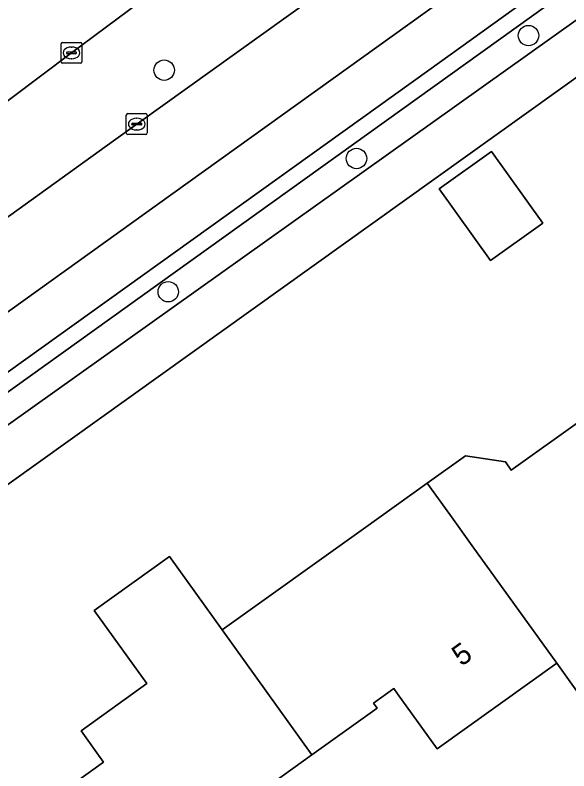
# Model space of a CAD drawing. Extents: x 158455 to 159797, y 387218 to 388672.
# Drawn here: x 159236.3 to 159262.83, y 387763.85 to 387800.09 of the extents above; entities that cross this region are included whole.
import ezdxf

# ---------------------------------------------------------------- set-up
doc = ezdxf.new("R2010")
doc.units = 0
for name, color, linetype in [('IMGEO_Berm_groen', 7, 'Continuous'), ('IMGEO_Boom', 7, 'Continuous'), ('IMGEO_Erf', 7, 'Continuous'), ('IMGEO_Groenvoorziening', 7, 'Continuous'), ('IMGEO_Kolk', 7, 'Continuous'), ('IMGEO_Muur', 7, 'Continuous'), ('IMGEO_Pand', 7, 'Continuous'), ('IMGEO_Pand_nummerreeks', 7, 'Continuous'), ('IMGEO_Rijbaan_lokaal_gesloten', 7, 'Continuous'), ('IMGEO_Voetpad_open', 7, 'Continuous')]:
    doc.layers.add(name, color=color, linetype=linetype)

msp = doc.modelspace()

# ---------------------------------------------------------------- linework, layer by layer
at = {"layer": 'IMGEO_Berm_groen'}
for points in [[(159259.925, 387807.634), (159270.371, 387815.125), (159280.691, 387822.526), (159297.206, 387834.328), (159294.287, 387838.368), (159278.694, 387827.124), (159267.608, 387819.082), (159261.561, 387814.696), (159250.763, 387806.969), (159246.695, 387804.016), (159238.999, 387798.281), (159224.257, 387787.184), (159209.504, 387776.112), (159201.915, 387770.417), (159204.04, 387767.381), (159206.931, 387769.424)], [(159211.04, 387772.323), (159212.048, 387773.054), (159217.149, 387776.687), (159231.446, 387787.171), (159241.009, 387794.063), (159259.925, 387807.634)]]:
    msp.add_lwpolyline(points, dxfattribs=at)
at = {"layer": 'IMGEO_Boom'}
for centre in [(159260.894, 387799.111), (159243.44, 387797.452), (159252.651, 387793.216), (159243.635, 387786.825)]:
    msp.add_circle(centre, 0.489, dxfattribs=at)
at = {"layer": 'IMGEO_Erf'}
for points in [[(159307.132, 387828.619), (159303.107, 387825.734), (159219.866, 387766.077), (159225.4, 387758.477)], [(159237.594, 387762.164), (159240.534, 387764.269), (159239.455, 387765.777), (159242.607, 387768.034), (159240.092, 387771.546), (159243.702, 387774.131), (159246.217, 387770.619), (159252.982, 387775.462), (159256.039, 387777.651), (159257.872, 387778.963), (159259.783, 387778.665), (159260.069, 387778.265), (159266.524, 387782.887)], [(159263.203, 387767.673), (159262.251, 387769.009), (159256.516, 387764.903), (159254.621, 387767.549), (159254.446, 387767.793), (159253.469, 387767.094), (159253.644, 387766.85), (159250.519, 387764.612), (159246.754, 387761.916)]]:
    msp.add_lwpolyline(points, dxfattribs=at)
msp.add_lwpolyline([(159259.08, 387788.324), (159256.616, 387791.765), (159259.115, 387793.555), (159261.579, 387790.114)], close=True, dxfattribs=at)
at = {"layer": 'IMGEO_Groenvoorziening'}
msp.add_lwpolyline([(159219.977, 387769.057), (159273.442, 387807.19), (159302.094, 387827.801), (159301.249, 387828.914), (159230.812, 387778.327), (159225.144, 387773.8)], close=True, dxfattribs=at)
at = {"layer": 'IMGEO_Kolk'}
for p, q in [((159238.573, 387798.781), (159239.425, 387798.781)), ((159238.498, 387797.855), (159238.498, 387798.707)), ((159238.986, 387798.561), (159239.011, 387798.561)), ((159239.499, 387798.707), (159239.499, 387797.855)), ((159238.757, 387798.275), (159238.757, 387798.287)), ((159239.195, 387798.238), (159238.797, 387798.238)), ((159238.8, 387798.324), (159239.198, 387798.324)), ((159239.241, 387798.287), (159239.241, 387798.275)), ((159239.425, 387797.781), (159238.573, 387797.781)), ((159239.009, 387798.001), (159238.984, 387798.001)), ((159241.624, 387794.44), (159241.624, 387795.292)), ((159241.699, 387795.366), (159242.551, 387795.366)), ((159242.625, 387795.292), (159242.625, 387794.44)), ((159241.883, 387794.86), (159241.883, 387794.872)), ((159242.321, 387794.823), (159241.923, 387794.823)), ((159241.926, 387794.909), (159242.324, 387794.909)), ((159242.112, 387795.146), (159242.137, 387795.146)), ((159242.367, 387794.872), (159242.367, 387794.86)), ((159242.135, 387794.586), (159242.11, 387794.586)), ((159242.551, 387794.366), (159241.699, 387794.366))]:
    msp.add_line(p, q, dxfattribs=at)
for points in [[(159238.573, 387798.781), (159239.425, 387798.781)], [(159238.498, 387797.855), (159238.498, 387798.707)], [(159239.499, 387798.707), (159239.499, 387797.855)], [(159239.425, 387797.781), (159238.573, 387797.781)], [(159241.624, 387794.44), (159241.624, 387795.292)], [(159241.699, 387795.366), (159242.551, 387795.366)], [(159242.625, 387795.292), (159242.625, 387794.44)], [(159242.551, 387794.366), (159241.699, 387794.366)]]:
    msp.add_lwpolyline(points, dxfattribs=at)
for centre, radius, start, end in [((159238.575, 387798.705), 0.0765, 91.552, 178.448), ((159238.575, 387798.705), 0.0765, 91.552, 178.448), ((159239.423, 387798.705), 0.0765, 1.552, 88.448), ((159239.423, 387798.705), 0.0765, 1.552, 88.448), ((159238.797, 387798.284), 0.0403, 85.8775, 175.7526), ((159238.794, 387798.274), 0.0366, 178.938, 274.7102), ((159239.198, 387798.281), 0.043, 264.8664, 352.4533), ((159239.202, 387798.286), 0.0386, 1.7309, 96.639), ((159238.575, 387797.857), 0.0765, 181.552, 268.448), ((159238.575, 387797.857), 0.0765, 181.552, 268.448), ((159239.423, 387797.857), 0.0765, 271.552, 358.448), ((159239.423, 387797.857), 0.0765, 271.552, 358.448), ((159241.701, 387795.29), 0.0765, 91.552, 178.448), ((159241.701, 387795.29), 0.0765, 91.552, 178.448), ((159242.549, 387795.29), 0.0765, 1.552, 88.448), ((159242.549, 387795.29), 0.0765, 1.552, 88.448), ((159241.923, 387794.869), 0.0403, 85.8775, 175.7526), ((159241.92, 387794.859), 0.0366, 178.938, 274.7102), ((159242.324, 387794.866), 0.043, 264.8664, 352.4533), ((159242.328, 387794.871), 0.0386, 1.7309, 96.639), ((159241.701, 387794.442), 0.0765, 181.552, 268.448), ((159241.701, 387794.442), 0.0765, 181.552, 268.448), ((159242.549, 387794.442), 0.0765, 271.552, 358.448), ((159242.549, 387794.442), 0.0765, 271.552, 358.448)]:
    msp.add_arc(centre, radius, start, end, dxfattribs=at)
for centre, major_axis, ratio, start_param, end_param in [((159238.985, 387798.281), (-0.387, 0.002), 0.722429, 4.712389, 7.853982), ((159239.01, 387798.281), (-0.39, 0.002), 0.717154, 1.570796, 4.712389), ((159242.111, 387794.866), (-0.387, 0.002), 0.722429, 4.712389, 7.853982), ((159242.136, 387794.866), (-0.39, 0.002), 0.717154, 1.570796, 4.712389)]:
    msp.add_ellipse(centre, major_axis=major_axis, ratio=ratio, start_param=start_param, end_param=end_param, dxfattribs=at)
at = {"layer": 'IMGEO_Muur'}
msp.add_lwpolyline([(159303.107, 387825.734), (159219.866, 387766.077)], dxfattribs=at)
at = {"layer": 'IMGEO_Pand'}
for points in [[(159256.616, 387791.765), (159259.08, 387788.324), (159261.579, 387790.114), (159259.115, 387793.555)], [(159270.148, 387778.56), (159266.872, 387783.136), (159266.717, 387783.025), (159266.524, 387782.887), (159260.069, 387778.265), (159259.783, 387778.665), (159257.872, 387778.963), (159256.039, 387777.651), (159257.118, 387776.148), (159258.189, 387774.648), (159262.251, 387769.009), (159263.203, 387767.673), (159269.026, 387771.842), (159267.148, 387774.464), (159271.07, 387777.272)], [(159256.039, 387777.651), (159252.982, 387775.462), (159246.217, 387770.619), (159250.519, 387764.612), (159253.644, 387766.85), (159253.469, 387767.094), (159254.446, 387767.793), (159254.621, 387767.549), (159256.516, 387764.903), (159262.251, 387769.009), (159258.189, 387774.648), (159257.118, 387776.148)], [(159250.519, 387764.612), (159246.217, 387770.619), (159243.702, 387774.131), (159240.092, 387771.546), (159242.607, 387768.034), (159239.455, 387765.777), (159240.534, 387764.269), (159237.594, 387762.164), (159238.638, 387760.706), (159242.699, 387755.037), (159242.894, 387755.177), (159243.252, 387755.433), (159248.635, 387759.288), (159246.754, 387761.916)]]:
    msp.add_lwpolyline(points, close=True, dxfattribs=at)
at = {"layer": 'IMGEO_Rijbaan_lokaal_gesloten'}
for points in [[(159348.638, 387871.164), (159338.642, 387863.956), (159318.123, 387849.269), (159315.655, 387847.503), (159314.556, 387846.716), (159314.38, 387846.615), (159303.363, 387838.728), (159303.062, 387838.512), (159300.257, 387836.508), (159299.684, 387836.098), (159297.82, 387834.766), (159297.206, 387834.328), (159280.691, 387822.526), (159270.371, 387815.125), (159259.925, 387807.634), (159241.009, 387794.063), (159231.446, 387787.171), (159217.149, 387776.687), (159212.048, 387773.054), (159211.04, 387772.323)], [(159342.201, 387862.095), (159320.964, 387846.898), (159301.822, 387833.141), (159283.029, 387819.662), (159266.445, 387807.778), (159243.853, 387791.543), (159230.826, 387782.182), (159225.716, 387778.318), (159221.438, 387774.616), (159219.859, 387773.204), (159214.645, 387768.545)], [(159219.705, 387769.67), (159223.407, 387773.077), (159224.861, 387774.398), (159230.249, 387778.893), (159256.111, 387797.449), (159285.066, 387818.293), (159303.798, 387831.383), (159320.755, 387843.81)], [(159210.683, 387781.984), (159196.916, 387771.637), (159194.404, 387769.757), (159196.77, 387766.545), (159198.751, 387768.042), (159201.915, 387770.417), (159209.504, 387776.112), (159224.257, 387787.184), (159238.999, 387798.281), (159246.695, 387804.016), (159250.763, 387806.969), (159261.561, 387814.696), (159267.608, 387819.082), (159278.694, 387827.124), (159294.287, 387838.368)], [(159214.645, 387768.545), (159219.859, 387773.204), (159221.438, 387774.616), (159225.716, 387778.318), (159230.826, 387782.182), (159243.853, 387791.543), (159266.445, 387807.778), (159283.029, 387819.662)]]:
    msp.add_lwpolyline(points, dxfattribs=at)
at = {"layer": 'IMGEO_Voetpad_open'}
for points in [[(159195.41, 387742.999), (159196.287, 387741.387), (159197.747, 387742.215), (159196.694, 387743.819), (159197.12, 387744.26), (159197.458, 387744.641), (159202.211, 387750), (159204.282, 387752.237), (159213.819, 387761.288), (159218.155, 387764.796), (159219.866, 387766.077), (159303.107, 387825.734), (159307.132, 387828.619), (159309.204, 387832.674)], [(159303.798, 387831.383), (159285.066, 387818.293), (159256.111, 387797.449), (159230.249, 387778.893), (159224.861, 387774.398), (159223.407, 387773.077), (159219.705, 387769.67)]]:
    msp.add_lwpolyline(points, dxfattribs=at)
msp.add_lwpolyline([(159273.442, 387807.19), (159219.977, 387769.057), (159225.144, 387773.8), (159230.812, 387778.327), (159301.249, 387828.914), (159302.094, 387827.801)], close=True, dxfattribs=at)

# ---------------------------------------------------------------- texts
at = {"layer": 'IMGEO_Pand_nummerreeks'}
msp.add_text('5', height=1, rotation=35.6036, dxfattribs=at).set_placement((159257.681, 387768.835))

doc.saveas('drawing.dxf')
